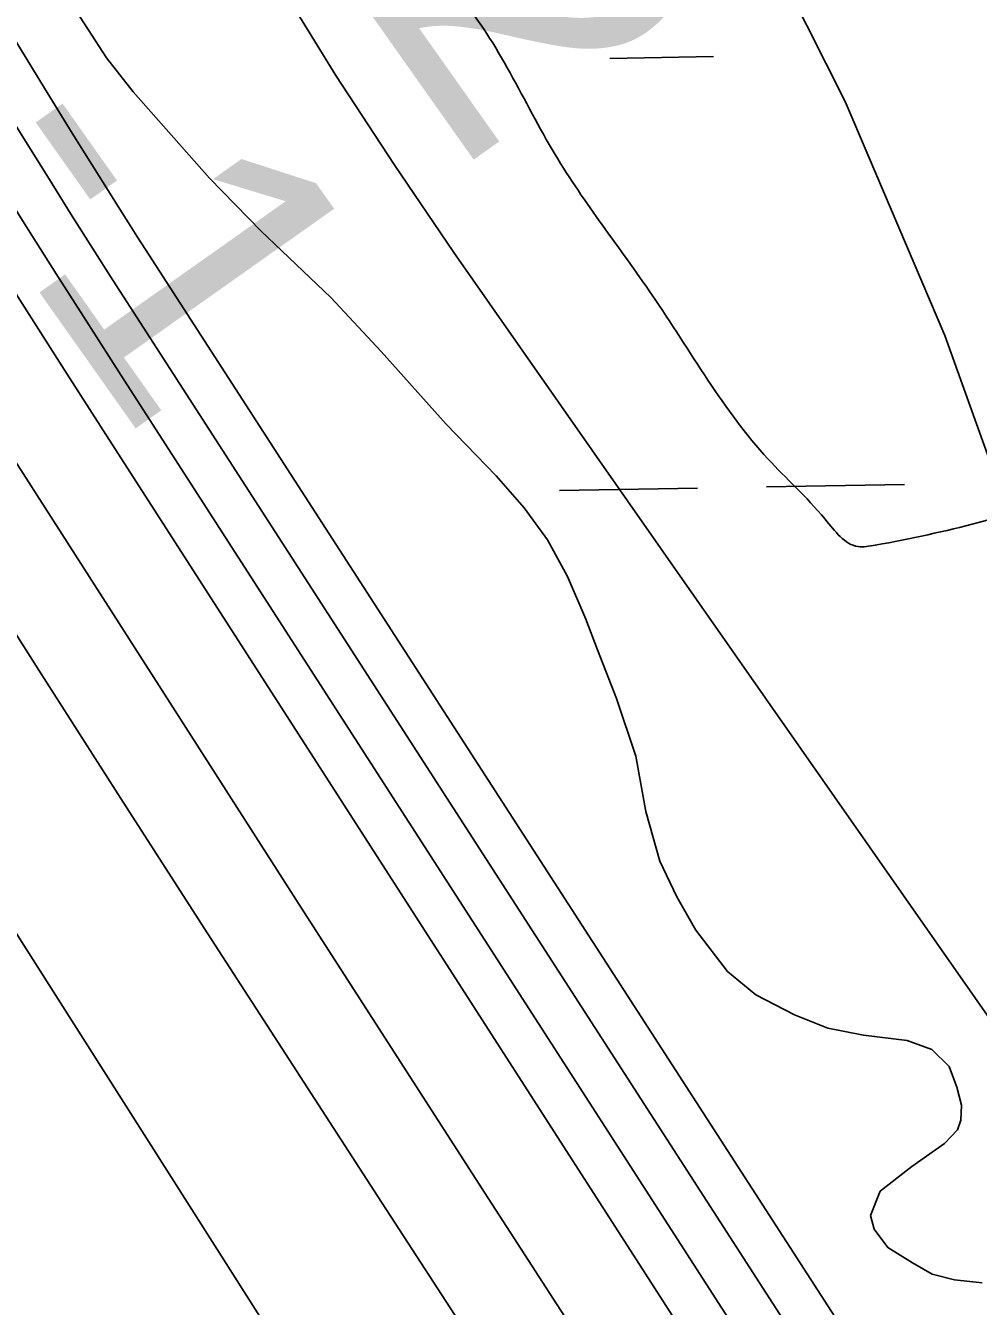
# Model space of a CAD drawing. Extents: x 3892998 to 3931244, y 278583 to 304547.
# Drawn here: x 3910039.9 to 3910260.9, y 294880.3 to 295177.3 of the extents above; entities that cross this region are included whole.
import ezdxf

# ---------------------------------------------------------------- set-up
doc = ezdxf.new("R2010")
doc.units = 0
for name, color, linetype in [('V-RIVR-EDGE', 7, 'Continuous'), ('V-RIVR-RANG', 7, 'Continuous'), ('V-TOPO-DPTH', 7, 'Continuous'), ('V-TOPO-MAJR', 7, 'Continuous'), ('V-TOPO-MINR', 7, 'Continuous'), ('V-TOPO-SHOR', 7, 'Continuous'), ('V-TOPO-WATR', 7, 'Continuous'), ('V-WETL-SWMP', 7, 'Continuous')]:
    doc.layers.add(name, color=color, linetype=linetype)

msp = doc.modelspace()

# ---------------------------------------------------------------- linework, layer by layer
at = {"layer": 'V-RIVR-EDGE'}
msp.add_spline([(3909783.09, 295866.63), (3909800.66, 295843.98), (3909812.93, 295827.98), (3909826.51, 295806.34), (3909841.42, 295785.35), (3909858.31, 295759.37), (3909870.24, 295740.05), (3909885.82, 295720.73), (3909893.46, 295717.72), (3909900.11, 295717.7), (3909908.43, 295721.34), (3909917.08, 295722.31), (3909926.72, 295720.63), (3909934.68, 295712.63), (3909944.61, 295694.31), (3909956.87, 295675.33), (3909970.78, 295655.01), (3909981.06, 295641.35), (3909987.34, 295626.37), (3909992.62, 295609.73), (3909998.9, 295595.41), (3910003.21, 295587.42), (3910002.19, 295579.78), (3909995.48, 295557.51), (3909984.14, 295542.25), (3909975.8, 295533.62), (3909959.5, 295528.67), (3909954.17, 295524.69), (3909952.49, 295520.38), (3909952.82, 295516.72), (3909956.8, 295513.05), (3909961.1, 295505.72), (3909960.75, 295495.75), (3909955.73, 295483.79), (3909949.06, 295475.82), (3909943.39, 295469.19), (3909939.71, 295462.21), (3909939.37, 295457.23), (3909939.35, 295450.24), (3909940.68, 295448.58), (3909945.99, 295445.9), (3909952.31, 295444.56), (3909957.61, 295438.56), (3909959.92, 295429.24), (3909962.22, 295419.26), (3909968.52, 295411.93), (3909977.16, 295409.25), (3909984.46, 295402.91), (3909993.74, 295388.59), (3909996.37, 295377.28), (3909993.68, 295366.98), (3909987.67, 295356.02), (3909986.67, 295353.36), (3909987.32, 295349.37), (3909993.29, 295342.7), (3910005.91, 295335.02), (3910014.55, 295332.67), (3910021.53, 295332.66), (3910027.84, 295329.98), (3910041.1, 295312.99), (3910056.01, 295290.67), (3910079.54, 295258.36), (3910099.09, 295232.04), (3910120.64, 295203.72), (3910140.54, 295184.05), (3910162.73, 295147.42), (3910185.26, 295114.77), (3910212.11, 295076.8), (3910225.37, 295062.8), (3910233, 295056.46), (3910237, 295056.78), (3910260.95, 295062.04), (3910322.87, 295089.16), (3910330.2, 295092.8), (3910331.86, 295093.13), (3910334.85, 295093.12), (3910344.48, 295087.44), (3910346.81, 295087.44), (3910348.48, 295089.1), (3910343.86, 295106.4), (3910343.88, 295113.38), (3910346.55, 295119.03), (3910349.22, 295121.35), (3910352.88, 295122.01), (3910354.87, 295121.67), (3910356.2, 295119.34), (3910359.17, 295110.68), (3910367.46, 295103.02), (3910381.41, 295093.67), (3910395.35, 295085.32), (3910404.65, 295078.32), (3910418.59, 295068.31), (3910432.22, 295065.61), (3910442.83, 295055.61), (3910459.44, 295049.25), (3910467.08, 295042.91), (3910469.05, 295035.92), (3910475.65, 295012.63), (3910478.94, 294999.99), (3910484.25, 294994.65), (3910493.53, 294981.99), (3910494.17, 294971.02), (3910493.48, 294962.71), (3910485.48, 294955.08), (3910479.8, 294945.45), (3910478.46, 294939.47), (3910478.45, 294934.15), (3910482.44, 294934.14), (3910487.42, 294932.79), (3910491.4, 294928.79), (3910494.05, 294924.13), (3910493.03, 294916.82), (3910496.36, 294916.14), (3910502.68, 294915.8), (3910510.66, 294918.77), (3910515.32, 294919.09), (3910521.63, 294914.75), (3910528.25, 294904.76), (3910533.84, 294879.14), (3910536.15, 294868.83), (3910539.77, 294853.85), (3910546.37, 294836.21), (3910553.65, 294821.56), (3910561.94, 294811.23), (3910569.22, 294797.25), (3910578.5, 294783.92), (3910593.43, 294768.59), (3910609.36, 294755.92), (3910620.64, 294746.58), (3910629.59, 294736.58), (3910633.22, 294723.27), (3910633.51, 294704.98), (3910640.45, 294687.67), (3910655.34, 294658.37), (3910658.96, 294645.06), (3910658.58, 294624.44), (3910656.89, 294614.47), (3910650.55, 294604.18), (3910648.87, 294596.53), (3910653.17, 294587.88), (3910655.47, 294576.23), (3910652.12, 294567.93), (3910652.11, 294561.61), (3910655.74, 294551.96), (3910653.36, 294529.35), (3910654.64, 294512.05), (3910656.92, 294490.77), (3910662.86, 294473.46), (3910678.76, 294446.15), (3910695.33, 294425.16), (3910704.29, 294415.83), (3910727.49, 294385.84), (3910746.72, 294363.52), (3910775.56, 294325.54), (3910789.15, 294306.88), (3910800.09, 294294.55), (3910807.37, 294280.9), (3910822.95, 294258.91), (3910842.83, 294232.92), (3910870.69, 294199.93), (3910889.91, 294176.28), (3910900.18, 294159.96), (3910907.48, 294152.29), (3910954.23, 294096.31), (3910972.8, 294076.98), (3910990.73, 294066.96), (3910998.38, 294065.94), (3911008.03, 294068.24), (3911013.02, 294070.23), (3911023.33, 294070.87), (3911029.98, 294071.51), (3911038.98, 294076.48), (3911042.63, 294076.8), (3911044.95, 294073.47), (3911037.59, 294053.54), (3911030.9, 294037.26), (3911029.21, 294027.95), (3911029.86, 294022.3), (3911033.49, 294009.32), (3911043.41, 293989.01), (3911049.71, 293980.68), (3911065.96, 293963.68), (3911085.84, 293933.04), (3911095.77, 293913.73), (3911115.01, 293894.06), (3911136.58, 293876.05), (3911169.13, 293860.68), (3911193.06, 293855.3), (3911217.66, 293853.9), (3911241.28, 293856.51), (3911264.57, 293860.77), (3911275.54, 293860.41), (3911285.5, 293855.73), (3911306.41, 293839.05), (3911330.64, 293821.37), (3911338.6, 293813.04), (3911343.57, 293806.04), (3911345.55, 293797.39), (3911348.15, 293772.44), (3911349.43, 293752.49), (3911353.06, 293742.84), (3911359.35, 293730.18), (3911360, 293725.86), (3911358.28, 293702.92), (3911357.93, 293694.94), (3911358.9, 293682.63), (3911359.2, 293669.33), (3911359.16, 293655.7), (3911363.77, 293633.74), (3911372.03, 293613.43), (3911386.6, 293588.79), (3911397.21, 293575.79), (3911412.13, 293557.8), (3911430.05, 293545.45), (3911442.34, 293538.44), (3911446.32, 293532.44), (3911447.28, 293520.14), (3911450.58, 293509.49), (3911455.55, 293500.83), (3911461.85, 293492.5), (3911478.78, 293482.15), (3911498.68, 293462.48), (3911520.89, 293434.49), (3911530.83, 293418.51), (3911540.11, 293404.18), (3911553.37, 293389.19), (3911571.62, 293371.52)], degree=3, dxfattribs=at)
at = {"layer": 'V-TOPO-DPTH'}
for points in [[(3910382.62, 294582.95), (3910339.68, 294647.84), (3910296.95, 294712.86), (3910254.51, 294778.08), (3910212.27, 294843.43), (3910059.25, 295081.38), (3910048.91, 295097.51), (3910038.62, 295113.67), (3910028.39, 295129.87), (3910018.19, 295146.1), (3909970.91, 295221.66), (3909937.2, 295275.73), (3909903.6, 295329.88), (3909870.18, 295384.15), (3909836.88, 295438.48), (3909684.73, 295687.66)], [(3909684.73, 295687.66), (3909836.88, 295438.48), (3909870.18, 295384.15), (3909903.6, 295329.88), (3909937.2, 295275.73), (3909970.91, 295221.66), (3910018.19, 295146.1), (3910028.39, 295129.87), (3910038.62, 295113.67), (3910048.91, 295097.51), (3910059.25, 295081.38), (3910212.27, 294843.43), (3910254.51, 294778.08), (3910296.95, 294712.86), (3910339.68, 294647.84), (3910382.62, 294582.95)], [(3909793.73, 295567.9), (3909815.25, 295529.39), (3909837.16, 295491.1), (3909859.32, 295452.95), (3909963.88, 295275.03), (3909978.78, 295249.91), (3909993.81, 295224.88), (3910009.06, 295199.97), (3910024.44, 295175.14), (3910046.07, 295140.55), (3910050.75, 295133.09), (3910055.45, 295125.65), (3910060.19, 295118.23), (3910064.95, 295110.82), (3910365.33, 294645.15), (3910384.96, 294614.9)], [(3910420.19, 294488.48), (3910274.38, 294710.12), (3910231.81, 294775.08), (3910189.4, 294840.13), (3910147.22, 294905.34), (3910105.19, 294970.65), (3910053.41, 295051.43), (3910037.42, 295076.44), (3910021.49, 295101.49), (3910005.63, 295126.58), (3909989.82, 295151.71), (3909902.92, 295290.28), (3909856.55, 295364.28), (3909810.22, 295438.3), (3909763.95, 295512.35)], [(3910420.19, 294488.48), (3910274.38, 294710.12), (3910231.81, 294775.08), (3910189.4, 294840.13), (3910147.22, 294905.34), (3910105.19, 294970.65), (3910053.41, 295051.43), (3910037.42, 295076.44), (3910021.49, 295101.49), (3910005.63, 295126.58), (3909989.82, 295151.71), (3909902.92, 295290.28), (3909856.55, 295364.28), (3909810.22, 295438.3), (3909763.95, 295512.35)], [(3909767.73, 295464.72), (3909965.27, 295150.48), (3909984.62, 295119.76), (3910004.03, 295089.07), (3910023.5, 295058.42), (3910043.01, 295027.8), (3910062.6, 294997.22), (3910082.23, 294966.68), (3910101.93, 294936.18), (3910121.67, 294905.71), (3910388.7, 294494.71)], [(3909767.73, 295464.72), (3909965.27, 295150.48), (3909984.62, 295119.76), (3910004.03, 295089.07), (3910023.5, 295058.42), (3910043.01, 295027.8), (3910062.6, 294997.22), (3910082.23, 294966.68), (3910101.93, 294936.18), (3910121.67, 294905.71), (3910388.7, 294494.71)]]:
    msp.add_lwpolyline(points, dxfattribs=at)
at = {"layer": 'V-TOPO-MAJR'}
msp.add_lwpolyline([(3910253.63, 294627.2), (3909983.28, 295052.43), (3909978.51, 295059.98), (3909973.78, 295067.56), (3909969.11, 295075.18), (3909964.47, 295082.81), (3909946.14, 295113.26), (3909932.42, 295136.18), (3909918.79, 295159.14), (3909905.29, 295182.18), (3909891.87, 295205.27), (3909849.63, 295278.39), (3909814.88, 295337.91), (3909779.77, 295397.22)], dxfattribs=at)
at = {"layer": 'V-TOPO-MINR'}
for points in [[(3910442.23, 294545.67), (3910067.74, 295125.36), (3910065.75, 295128.46), (3910063.77, 295131.57), (3910061.8, 295134.68), (3910059.84, 295137.79), (3910050.73, 295152.34), (3910044.29, 295162.77), (3910037.92, 295173.25), (3910031.68, 295183.81), (3910025.52, 295194.41), (3910008.15, 295224.73), (3909993.65, 295250.68), (3909979.53, 295276.83), (3909718.65, 295750.9)], [(3910382.14, 294601.32), (3910350.78, 294648.86), (3910319.66, 294696.57), (3910288.7, 294744.37), (3910062.11, 295096.16), (3910054.58, 295107.91), (3910047.07, 295119.69), (3910039.62, 295131.49), (3910032.19, 295143.32), (3909997.93, 295198.14), (3909973.48, 295237.44), (3909949.17, 295276.83), (3909925.03, 295316.32), (3909901.03, 295355.9), (3909669.92, 295738.83)], [(3910382.62, 294582.95), (3910339.68, 294647.84), (3910296.95, 294712.86), (3910254.51, 294778.08), (3910212.27, 294843.43), (3910059.25, 295081.38), (3910048.91, 295097.51), (3910038.62, 295113.67), (3910028.39, 295129.87), (3910018.19, 295146.1), (3909970.91, 295221.66), (3909937.2, 295275.73), (3909903.6, 295329.88), (3909870.18, 295384.15), (3909836.88, 295438.48), (3909684.73, 295687.66)], [(3910384.96, 294614.9), (3910365.33, 294645.15), (3910064.95, 295110.82), (3910060.19, 295118.23), (3910055.45, 295125.65), (3910050.75, 295133.09), (3910046.07, 295140.55), (3910024.44, 295175.14), (3910009.06, 295199.97), (3909993.81, 295224.88), (3909978.78, 295249.91), (3909963.88, 295275.03), (3909859.32, 295452.95), (3909837.16, 295491.1), (3909815.25, 295529.39), (3909793.73, 295567.9)], [(3910420.19, 294488.48), (3910274.38, 294710.12), (3910231.81, 294775.08), (3910189.4, 294840.13), (3910147.22, 294905.34), (3910105.19, 294970.65), (3910053.41, 295051.43), (3910037.42, 295076.44), (3910021.49, 295101.49), (3910005.63, 295126.58), (3909989.82, 295151.71), (3909902.92, 295290.28), (3909856.55, 295364.28), (3909810.22, 295438.3), (3909763.95, 295512.35)], [(3910388.7, 294494.71), (3910121.67, 294905.71), (3910101.93, 294936.18), (3910082.23, 294966.68), (3910062.6, 294997.22), (3910043.01, 295027.8), (3910023.5, 295058.42), (3910004.03, 295089.07), (3909984.62, 295119.76), (3909965.27, 295150.48), (3909767.73, 295464.72)]]:
    msp.add_lwpolyline(points, dxfattribs=at)
at = {"layer": 'V-TOPO-SHOR'}
msp.add_lwpolyline([(3910302.17, 294894.46), (3910308.03, 294901.79), (3910309.48, 294906.53), (3910310.34, 294910.87), (3910309.41, 294919.05), (3910307.07, 294929.88), (3910301.25, 294947.19), (3910295, 294968.35), (3910289.94, 294989.91), (3910283.81, 295008.5), (3910278.34, 295032.32), (3910270.4, 295057.31), (3910253.15, 295105.41), (3910230.04, 295159.68), (3910212.18, 295195.16)], dxfattribs=at)
at = {"layer": 'V-TOPO-WATR'}
msp.add_lwpolyline([(3910499.29, 294616.25), (3910465.03, 294662.49), (3910431.07, 294708.95), (3910397.57, 294755.74), (3910364.36, 294802.74), (3910139.29, 295124.66), (3910125.41, 295145.07), (3910111.89, 295165.72), (3909756.06, 295743.62)], dxfattribs=at)
at = {"layer": 'V-WETL-SWMP'}
for p, q in [((3910175.47, 295169.68), (3910199.46, 295170.1)), ((3910163.79, 295069.46), (3910195.79, 295070.02)), ((3910211.78, 295070.29), (3910243.78, 295070.85))]:
    msp.add_line(p, q, dxfattribs=at)
for points in [[(3910212.18, 295195.16), (3910230.04, 295159.68), (3910253.15, 295105.41), (3910270.4, 295057.31)], [(3910261.81, 294885.74), (3910255.41, 294886.39), (3910250.17, 294887.73), (3910245.62, 294890.37), (3910239.89, 294893.88), (3910236.71, 294898.2), (3910235.9, 294901.34), (3910238.13, 294906.97), (3910245.49, 294912.73), (3910253.04, 294918), (3910256.08, 294921.18), (3910256.85, 294923.45), (3910257.03, 294926.9), (3910255.92, 294931.13), (3910254.12, 294935.85), (3910250.15, 294939.86), (3910244.42, 294941.9), (3910234.26, 294943.12), (3910225.98, 294944.74), (3910218.27, 294947.85), (3910209.27, 294952.52), (3910202.73, 294957.9), (3910195.38, 294967.51), (3910191, 294975.27), (3910187.01, 294983.52), (3910183.78, 294995.03), (3910181.44, 295007.83), (3910177.02, 295021.2), (3910172.61, 295032.51), (3910169.91, 295039.59), (3910165.61, 295049.51), (3910161.02, 295058.06), (3910155.56, 295065.42), (3910149.11, 295072.87), (3910137.5, 295084.82), (3910122.42, 295101.67), (3910110.71, 295114.22), (3910094.56, 295129.59), (3910082.56, 295141.93), (3910070.75, 295155.26), (3910064.89, 295161.92), (3910058.73, 295169.77), (3910050.08, 295183.22)]]:
    msp.add_lwpolyline(points, dxfattribs=at)

# ---------------------------------------------------------------- texts
at = {"layer": 'V-RIVR-RANG'}
for s, p in [('4.2', (3910074.53, 295244.19)), ('-1', (3910021.99, 295145.32))]:
    msp.add_text(s, height=67, rotation=305.2783, dxfattribs=at).set_placement(p)

doc.saveas('drawing.dxf')
